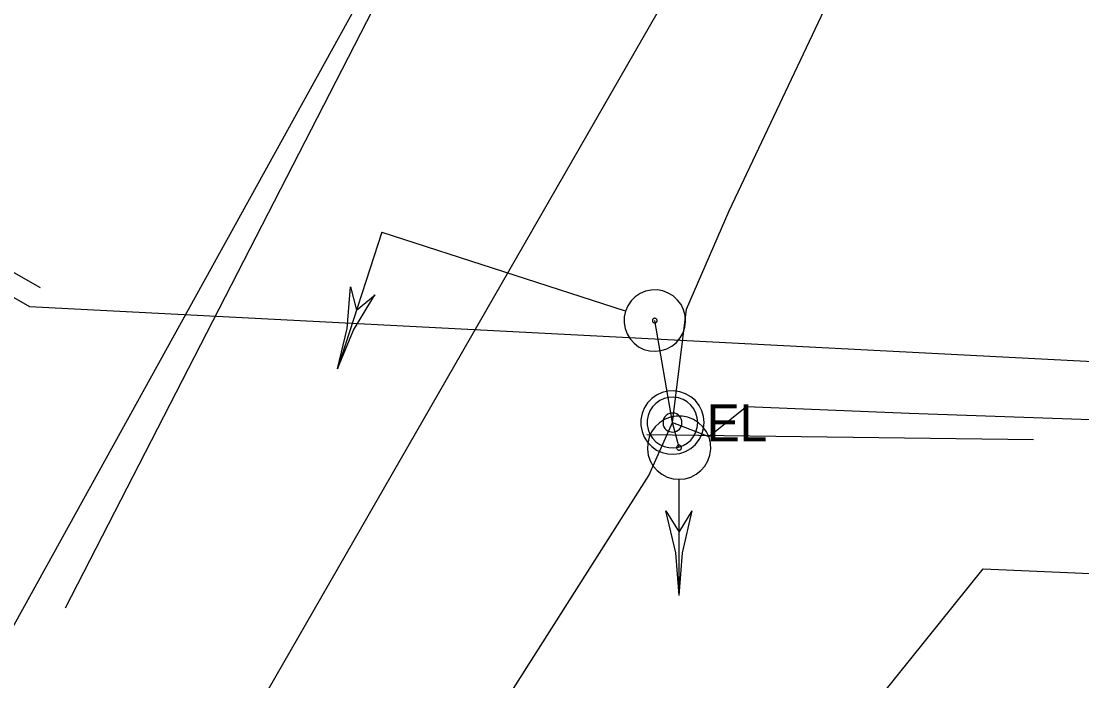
# Model space of a CAD drawing. Extents: x 600849 to 606371, y 330010 to 403088.
# Drawn here: x 604782.6 to 604893.1, y 330954.5 to 331023.2 of the extents above; entities that cross this region are included whole.
import ezdxf

# ---------------------------------------------------------------- set-up
doc = ezdxf.new("R2010")
doc.units = 0
for name, color, linetype in [('E_SIG', 7, 'Continuous'), ('E_UTL_E', 7, 'Continuous'), ('E_UTL_E_UG', 7, 'Continuous'), ('E_UTL_W_UG', 7, 'Continuous')]:
    doc.layers.add(name, color=color, linetype=linetype)

msp = doc.modelspace()

# ---------------------------------------------------------------- linework, layer by layer
at = {"layer": 'E_SIG'}
for points in [[(604820.15, 331001.21), (604815.55, 330986.99)], [(604820.15, 331001.21), (604845.49, 330993.01)], [(604827.26, 330998.91), (604827.26, 330998.91)], [(604815.55, 330986.99), (604816.56, 330991.2), (604816.91, 330995.52)], [(604816.9, 330995.52), (604817.52, 330993.08)], [(604815.55, 330986.99), (604817.2, 330991), (604819.44, 330994.7)], [(604817.52, 330993.08), (604819.45, 330994.7)], [(604845.54, 330992.99), (604845.41, 330992.4), (604845.39, 330991.79), (604845.49, 330991.19), (604845.7, 330990.62), (604846.02, 330990.1), (604846.43, 330989.65), (604846.91, 330989.28), (604847.46, 330989.01), (604848.05, 330988.85), (604848.65, 330988.81), (604849.26, 330988.88), (604849.84, 330989.06), (604850.38, 330989.35), (604850.85, 330989.74), (604851.24, 330990.2), (604851.53, 330990.74), (604851.72, 330991.32), (604851.79, 330991.92), (604851.75, 330992.53), (604851.59, 330993.12), (604851.33, 330993.67), (604850.97, 330994.15), (604850.52, 330994.57), (604850, 330994.88), (604849.43, 330995.1), (604848.83, 330995.2), (604848.22, 330995.19), (604847.62, 330995.06), (604847.06, 330994.82), (604846.56, 330994.48), (604846.13, 330994.06), (604845.78, 330993.55), (604845.54, 330992.99)], [(604848.36, 330992.08), (604848.35, 330992.04), (604848.35, 330991.99), (604848.35, 330991.95), (604848.37, 330991.9), (604848.39, 330991.86), (604848.42, 330991.83), (604848.46, 330991.8), (604848.5, 330991.78), (604848.55, 330991.77), (604848.59, 330991.76), (604848.64, 330991.77), (604848.69, 330991.78), (604848.73, 330991.8), (604848.76, 330991.83), (604848.79, 330991.87), (604848.81, 330991.91), (604848.83, 330991.95), (604848.83, 330992), (604848.83, 330992.05), (604848.82, 330992.09), (604848.8, 330992.13), (604848.77, 330992.17), (604848.74, 330992.2), (604848.7, 330992.23), (604848.65, 330992.24), (604848.61, 330992.25), (604848.56, 330992.25), (604848.52, 330992.24), (604848.47, 330992.22), (604848.43, 330992.2), (604848.4, 330992.16), (604848.37, 330992.13), (604848.36, 330992.08)], [(604851.12, 330975.48), (604851.74, 330975.54), (604852.35, 330975.71), (604852.9, 330976), (604853.4, 330976.39), (604853.81, 330976.86), (604854.12, 330977.41), (604854.33, 330978), (604854.42, 330978.62), (604854.39, 330979.25), (604854.24, 330979.86), (604853.98, 330980.43), (604853.61, 330980.94), (604853.16, 330981.37), (604852.63, 330981.71), (604852.05, 330981.94), (604851.43, 330982.06), (604850.81, 330982.06), (604850.19, 330981.94), (604849.61, 330981.71), (604849.08, 330981.37), (604848.63, 330980.94), (604848.26, 330980.43), (604848, 330979.86), (604847.85, 330979.25), (604847.82, 330978.62), (604847.91, 330978), (604848.12, 330977.41), (604848.43, 330976.86), (604848.84, 330976.39), (604849.34, 330976), (604849.89, 330975.71), (604850.5, 330975.54), (604851.12, 330975.48)], [(604851.12, 330978.52), (604851.17, 330978.53), (604851.21, 330978.54), (604851.26, 330978.56), (604851.29, 330978.59), (604851.33, 330978.63), (604851.35, 330978.67), (604851.37, 330978.72), (604851.37, 330978.77), (604851.37, 330978.81), (604851.36, 330978.86), (604851.34, 330978.9), (604851.31, 330978.94), (604851.28, 330978.98), (604851.24, 330979), (604851.19, 330979.02), (604851.14, 330979.03), (604851.1, 330979.03), (604851.05, 330979.02), (604851, 330979), (604850.96, 330978.98), (604850.93, 330978.94), (604850.9, 330978.9), (604850.88, 330978.86), (604850.87, 330978.81), (604850.87, 330978.77), (604850.87, 330978.72), (604850.89, 330978.67), (604850.91, 330978.63), (604850.95, 330978.59), (604850.98, 330978.56), (604851.03, 330978.54), (604851.07, 330978.53), (604851.12, 330978.52)], [(604851.12, 330963.38), (604851.12, 330975.42)], [(604851.12, 330963.38), (604850.77, 330967.83), (604849.74, 330972.18)], [(604849.75, 330972.18), (604851.12, 330969.98)], [(604851.12, 330963.38), (604851.47, 330967.83), (604852.49, 330972.18)], [(604851.12, 330969.98), (604852.5, 330972.18)]]:
    msp.add_lwpolyline(points, dxfattribs=at)
at = {"layer": 'E_UTL_E'}
for points in [[(604853.73, 330981.39), (604853.67, 330982.01), (604853.5, 330982.62), (604853.21, 330983.17), (604852.82, 330983.67), (604852.35, 330984.08), (604851.8, 330984.39), (604851.21, 330984.6), (604850.59, 330984.69), (604849.96, 330984.66), (604849.35, 330984.51), (604848.78, 330984.25), (604848.27, 330983.88), (604847.84, 330983.43), (604847.5, 330982.9), (604847.27, 330982.32), (604847.15, 330981.7), (604847.15, 330981.08), (604847.27, 330980.46), (604847.5, 330979.88), (604847.84, 330979.35), (604848.27, 330978.9), (604848.78, 330978.53), (604849.35, 330978.27), (604849.96, 330978.12), (604850.59, 330978.09), (604851.21, 330978.18), (604851.8, 330978.39), (604852.35, 330978.7), (604852.82, 330979.11), (604853.21, 330979.61), (604853.5, 330980.16), (604853.67, 330980.76), (604853.73, 330981.39)], [(604853.73, 330981.39), (604853.67, 330982.01), (604853.5, 330982.62), (604853.21, 330983.17), (604852.82, 330983.67), (604852.35, 330984.08), (604851.8, 330984.39), (604851.21, 330984.6), (604850.59, 330984.69), (604849.96, 330984.66), (604849.35, 330984.51), (604848.78, 330984.25), (604848.27, 330983.88), (604847.84, 330983.43), (604847.5, 330982.9), (604847.27, 330982.32), (604847.15, 330981.7), (604847.15, 330981.08), (604847.27, 330980.46), (604847.5, 330979.88), (604847.84, 330979.35), (604848.27, 330978.9), (604848.78, 330978.53), (604849.35, 330978.27), (604849.96, 330978.12), (604850.59, 330978.09), (604851.21, 330978.18), (604851.8, 330978.39), (604852.35, 330978.7), (604852.82, 330979.11), (604853.21, 330979.61), (604853.5, 330980.16), (604853.67, 330980.76), (604853.73, 330981.39)], [(604853.07, 330981.39), (604853.02, 330981.89), (604852.88, 330982.37), (604852.65, 330982.82), (604852.34, 330983.21), (604851.96, 330983.54), (604851.53, 330983.79), (604851.05, 330983.95), (604850.56, 330984.03), (604850.06, 330984), (604849.57, 330983.88), (604849.11, 330983.68), (604848.7, 330983.38), (604848.36, 330983.02), (604848.09, 330982.6), (604847.9, 330982.13), (604847.8, 330981.64), (604847.8, 330981.14), (604847.9, 330980.65), (604848.09, 330980.18), (604848.36, 330979.76), (604848.7, 330979.39), (604849.11, 330979.1), (604849.57, 330978.89), (604850.06, 330978.78), (604850.56, 330978.75), (604851.05, 330978.82), (604851.53, 330978.99), (604851.96, 330979.24), (604852.34, 330979.57), (604852.65, 330979.96), (604852.88, 330980.41), (604853.02, 330980.89), (604853.07, 330981.39)], [(604853.07, 330981.39), (604853.02, 330981.89), (604852.88, 330982.37), (604852.65, 330982.82), (604852.34, 330983.21), (604851.96, 330983.54), (604851.53, 330983.79), (604851.05, 330983.95), (604850.56, 330984.03), (604850.06, 330984), (604849.57, 330983.88), (604849.11, 330983.68), (604848.7, 330983.38), (604848.36, 330983.02), (604848.09, 330982.6), (604847.9, 330982.13), (604847.8, 330981.64), (604847.8, 330981.14), (604847.9, 330980.65), (604848.09, 330980.18), (604848.36, 330979.76), (604848.7, 330979.39), (604849.11, 330979.1), (604849.57, 330978.89), (604850.06, 330978.78), (604850.56, 330978.75), (604851.05, 330978.82), (604851.53, 330978.99), (604851.96, 330979.24), (604852.34, 330979.57), (604852.65, 330979.96), (604852.88, 330980.41), (604853.02, 330980.89), (604853.07, 330981.39)], [(604851.42, 330981.39), (604851.4, 330981.58), (604851.35, 330981.76), (604851.26, 330981.92), (604851.15, 330982.07), (604851.01, 330982.2), (604850.84, 330982.29), (604850.67, 330982.35), (604850.48, 330982.38), (604850.29, 330982.37), (604850.11, 330982.32), (604849.94, 330982.25), (604849.78, 330982.14), (604849.65, 330982), (604849.55, 330981.84), (604849.48, 330981.67), (604849.45, 330981.48), (604849.45, 330981.3), (604849.48, 330981.11), (604849.55, 330980.94), (604849.65, 330980.78), (604849.78, 330980.64), (604849.94, 330980.53), (604850.11, 330980.45), (604850.29, 330980.41), (604850.48, 330980.4), (604850.67, 330980.43), (604850.84, 330980.49), (604851.01, 330980.58), (604851.15, 330980.71), (604851.26, 330980.85), (604851.35, 330981.02), (604851.4, 330981.2), (604851.42, 330981.39)], [(604851.42, 330981.39), (604851.4, 330981.58), (604851.35, 330981.76), (604851.26, 330981.92), (604851.15, 330982.07), (604851.01, 330982.2), (604850.84, 330982.29), (604850.67, 330982.35), (604850.48, 330982.38), (604850.29, 330982.37), (604850.11, 330982.32), (604849.94, 330982.25), (604849.78, 330982.14), (604849.65, 330982), (604849.55, 330981.84), (604849.48, 330981.67), (604849.45, 330981.48), (604849.45, 330981.3), (604849.48, 330981.11), (604849.55, 330980.94), (604849.65, 330980.78), (604849.78, 330980.64), (604849.94, 330980.53), (604850.11, 330980.45), (604850.29, 330980.41), (604850.48, 330980.4), (604850.67, 330980.43), (604850.84, 330980.49), (604851.01, 330980.58), (604851.15, 330980.71), (604851.26, 330980.85), (604851.35, 330981.02), (604851.4, 330981.2), (604851.42, 330981.39)]]:
    msp.add_lwpolyline(points, dxfattribs=at)
at = {"layer": 'E_UTL_E_UG'}
for points in [[(604695.73, 330748.29), (604684.95, 330755.93), (604681.24, 330750.97), (604664.85, 330762.93), (604668.47, 330767.86), (604688.35, 330805.65), (604694.41, 330818.48), (604703.37, 330832.03), (604758.06, 330920.64), (604761.47, 330923.51), (604832.36, 331051.66)], [(604799.82, 330903.8), (604803.36, 330910.48), (604806.81, 330916.16), (604807.17, 330917.51), (604812.14, 330921.54), (604814.79, 330925.04), (604818.18, 330929.76), (604824.24, 330938.55), (604847.97, 330975.86), (604850.43, 330981.39), (604851.88, 330993.19), (604856.34, 331003.45), (604870.57, 331033.54)], [(604851.12, 330978.78), (604850.43, 330981.39), (604848.59, 330992.01)], [(604850.43, 330981.39), (604854.23, 330979.93), (604858.16, 330983.06), (604875.09, 330982.38), (604919.9, 330980.82), (604950.86, 330979.9)], [(604824.01, 330881.94), (604831.04, 330891.89), (604854.09, 330925.49), (604863.17, 330941.75), (604882.8, 330966.16), (604921.85, 330964.44), (604937.15, 330963.8)]]:
    msp.add_lwpolyline(points, dxfattribs=at)
at = {"layer": 'E_UTL_W_UG'}
for p, q in [((604611.1, 331091.78), (604783.44, 330993.49)), ((604619.54, 331089.56), (604784.55, 330995.45)), ((604787.22, 330962.08), (604823.39, 331032.48)), ((604783.44, 330993.49), (605409.23, 330961.09)), ((604847.77, 330980.15), (604888.05, 330979.61))]:
    msp.add_line(p, q, dxfattribs=at)
msp.add_lwpolyline([(604662.85, 330776.78), (604719.99, 330861.17), (604771.51, 330900.13), (604792.62, 330926.22), (604804.59, 330947.13), (605054.68, 331381.7), (605055.13, 331442.45), (605044.65, 331474.36), (605047.01, 331851.63), (605038.36, 332278.66), (605035.8, 332410.28), (605072.23, 332411.32), (605076.98, 332411.12), (605079.88, 332411.16)], dxfattribs=at)

# ---------------------------------------------------------------- texts
at = {"layer": 'E_UTL_E'}
msp.add_text('EL', height=3.849, dxfattribs=at).set_placement((604854, 330979.44))
msp.add_text('EL', height=3.849, dxfattribs=at).set_placement((604854, 330979.44))

doc.saveas('drawing.dxf')
